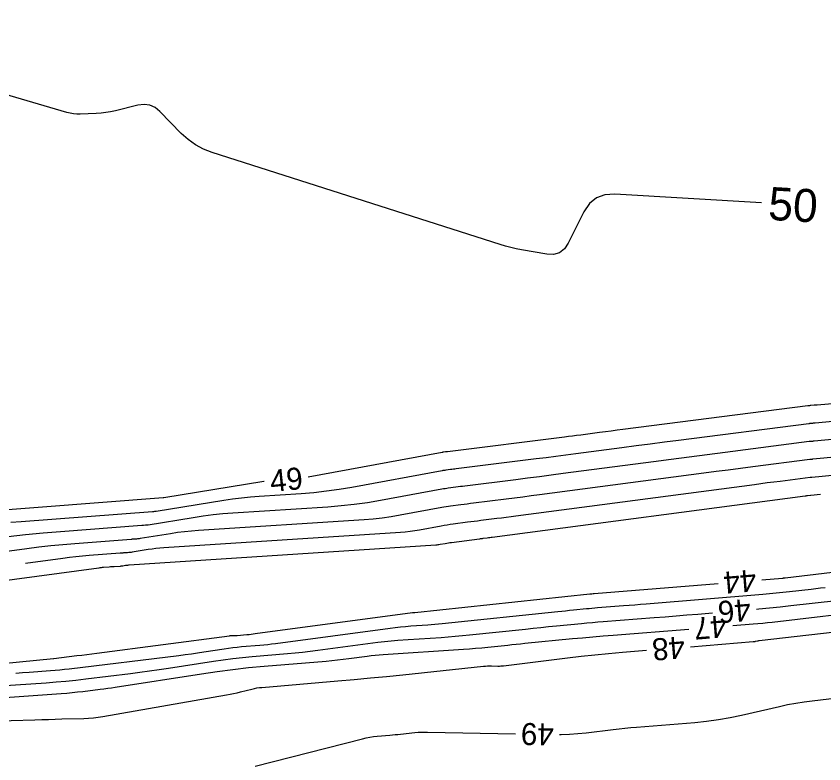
# Model space of a CAD drawing. Extents: x 2384780 to 2405861, y 547869 to 573706.
# Drawn here: x 2396311.9 to 2396385.2, y 552623.9 to 552691.9 of the extents above; entities that cross this region are included whole.
import ezdxf

# ---------------------------------------------------------------- set-up
doc = ezdxf.new("R2010")
doc.units = 0
doc.layers.add('Old_Level_60', color=7, linetype='Continuous')
doc.layers.add('Old_Level_61', color=7, linetype='Continuous')

msp = doc.modelspace()

# ---------------------------------------------------------------- linework, layer by layer
at = {"layer": 'Old_Level_60'}
for points in [[(2396413.53225, 552659.0915), (2396384.55525, 552656.5435), (2396384.53025, 552656.54125), (2396384.505, 552656.539), (2396384.48, 552656.5365), (2396384.45475, 552656.53425), (2396384.373, 552656.5265), (2396384.35525, 552656.525), (2396384.33775, 552656.52325), (2396384.32025, 552656.52175), (2396384.30275, 552656.52025), (2396383.99475, 552656.493), (2396383.92875, 552656.487), (2396383.86275, 552656.48025), (2396383.797, 552656.47275), (2396383.73125, 552656.46475), (2396366.932, 552654.31425), (2396366.40475, 552654.2465), (2396365.8775, 552654.17825), (2396365.3505, 552654.1095), (2396364.8235, 552654.04025), (2396363.102, 552653.81275), (2396362.733, 552653.7645), (2396362.364, 552653.71675), (2396361.99475, 552653.66975), (2396361.62575, 552653.6235), (2396351.01375, 552652.302), (2396350.96475, 552652.29575), (2396350.916, 552652.2895), (2396350.867, 552652.28325), (2396350.81825, 552652.277), (2396350.6585, 552652.25575), (2396350.6245, 552652.25125), (2396350.59025, 552652.246), (2396350.55625, 552652.2405), (2396350.52225, 552652.23425), (2396338.352, 552649.998)], [(2396386.00125, 552655.04775), (2396384.382, 552654.8955), (2396384.32475, 552654.89025), (2396384.2675, 552654.885), (2396384.21, 552654.87975), (2396384.15275, 552654.87475), (2396383.9655, 552654.85825), (2396383.9255, 552654.8545), (2396383.88525, 552654.8505), (2396383.84525, 552654.846), (2396383.80525, 552654.841), (2396371.98825, 552653.32825), (2396370.70375, 552653.16325), (2396369.4195, 552652.997), (2396368.13525, 552652.82925), (2396366.85125, 552652.6605), (2396362.65725, 552652.10675), (2396361.7585, 552651.98875), (2396360.8595, 552651.87275), (2396359.96025, 552651.75825), (2396359.06075, 552651.64525), (2396351.80275, 552650.7415), (2396351.67425, 552650.72525), (2396351.54575, 552650.709), (2396351.41725, 552650.6925), (2396351.289, 552650.6755), (2396350.8695, 552650.62025), (2396350.77975, 552650.60775), (2396350.69025, 552650.59425), (2396350.60075, 552650.57975), (2396350.5115, 552650.56375), (2396342.32025, 552649.05875), (2396341.17525, 552648.8655), (2396340.02625, 552648.706), (2396338.873, 552648.58), (2396337.71575, 552648.4875), (2396333.928, 552648.24075), (2396333.1175, 552648.178), (2396332.309, 552648.096), (2396331.503, 552647.9945), (2396330.699, 552647.87375), (2396324.55025, 552646.87375), (2396324.518, 552646.86875), (2396324.4855, 552646.86475), (2396324.45325, 552646.8615), (2396324.42075, 552646.859), (2396324.31425, 552646.85225), (2396324.2915, 552646.85075), (2396324.26875, 552646.849), (2396324.24575, 552646.8475), (2396324.223, 552646.84575), (2396312.30625, 552645.9415), (2396311.36375, 552645.86325)], [(2396387.5475, 552653.561), (2396384.28375, 552653.2545), (2396384.2405, 552653.2505), (2396384.197, 552653.2465), (2396384.15375, 552653.2425), (2396384.11025, 552653.23875), (2396383.9685, 552653.22625), (2396383.93825, 552653.2235), (2396383.908, 552653.22025), (2396383.87775, 552653.217), (2396383.8475, 552653.21325), (2396376.22675, 552652.23775), (2396374.594, 552652.02775), (2396372.96125, 552651.8165), (2396371.32875, 552651.60325), (2396369.6965, 552651.38875), (2396361.5075, 552650.3075), (2396360.4315, 552650.16625), (2396359.355, 552650.02725), (2396358.2785, 552649.89025), (2396357.2015, 552649.755), (2396352.59175, 552649.181), (2396352.38375, 552649.155), (2396352.1755, 552649.1285), (2396351.9675, 552649.1015), (2396351.75975, 552649.07425), (2396351.0805, 552648.98475), (2396350.935, 552648.9645), (2396350.79, 552648.94275), (2396350.64525, 552648.919), (2396350.50075, 552648.89325), (2396344.9425, 552647.872), (2396343.74925, 552647.67075), (2396342.55175, 552647.50425), (2396341.35, 552647.373), (2396340.14375, 552647.27675), (2396331.53725, 552646.71575), (2396330.6285, 552646.6455), (2396329.7225, 552646.5535), (2396328.81875, 552646.43975), (2396327.9175, 552646.30425), (2396323.832, 552645.64), (2396323.7745, 552645.63125), (2396323.71725, 552645.624), (2396323.6595, 552645.61825), (2396323.60175, 552645.61375), (2396323.4125, 552645.6015), (2396323.372, 552645.599), (2396323.3315, 552645.596), (2396323.291, 552645.59325), (2396323.2505, 552645.59025), (2396315.86975, 552645.03025), (2396314.2895, 552644.89875), (2396312.7115, 552644.74425), (2396311.136, 552644.56675)], [(2396389.09375, 552652.0745), (2396384.1855, 552651.6135), (2396384.15625, 552651.61075), (2396384.12675, 552651.608), (2396384.09725, 552651.60525), (2396384.06775, 552651.60275), (2396383.97175, 552651.59425), (2396383.951, 552651.59225), (2396383.9305, 552651.59025), (2396383.91, 552651.588), (2396383.8895, 552651.5855), (2396378.71875, 552650.9235), (2396377.61075, 552650.781), (2396376.50275, 552650.6375), (2396375.39525, 552650.493), (2396374.28775, 552650.34725), (2396359.36375, 552648.377), (2396358.6075, 552648.27775), (2396357.851, 552648.18), (2396357.09425, 552648.08375), (2396356.3375, 552647.98875), (2396353.38075, 552647.6205), (2396353.093, 552647.5845), (2396352.8055, 552647.54775), (2396352.518, 552647.51075), (2396352.2305, 552647.473), (2396351.2915, 552647.34925), (2396351.0905, 552647.32125), (2396350.88975, 552647.291), (2396350.6895, 552647.25825), (2396350.48975, 552647.22275), (2396346.7075, 552646.52775), (2396345.8955, 552646.39075), (2396345.0805, 552646.2775), (2396344.26275, 552646.18825), (2396343.44175, 552646.12275), (2396328.39825, 552645.142), (2396327.765, 552645.093), (2396327.13375, 552645.029), (2396326.504, 552644.94975), (2396325.87575, 552644.85525), (2396323.11375, 552644.406), (2396323.03125, 552644.39375), (2396322.94875, 552644.38325), (2396322.86575, 552644.375), (2396322.78275, 552644.3685), (2396322.511, 552644.351), (2396322.45275, 552644.34725), (2396322.3945, 552644.34325), (2396322.33625, 552644.339), (2396322.278, 552644.33475), (2396317.17875, 552643.94775), (2396316.087, 552643.857), (2396314.99675, 552643.75025), (2396313.90825, 552643.6275), (2396312.8215, 552643.489), (2396299.51825, 552641.69425)], [(2396334.37575, 552649.58825), (2396334.3485, 552649.58425), (2396325.2685, 552648.1075), (2396325.26125, 552648.1065), (2396325.254, 552648.1055), (2396325.24675, 552648.10475), (2396325.2395, 552648.10425), (2396325.216, 552648.10275), (2396325.21075, 552648.1025), (2396325.20575, 552648.102), (2396325.20075, 552648.10175), (2396325.1955, 552648.10125), (2396308.33925, 552646.82225)], [(2396384.8695, 552648.414), (2396383.98925, 552648.33125), (2396383.9875, 552648.331), (2396383.986, 552648.331), (2396383.9845, 552648.33075), (2396383.983, 552648.33075), (2396383.978, 552648.33025), (2396383.97675, 552648.33025), (2396383.97575, 552648.33), (2396383.97475, 552648.33), (2396383.9735, 552648.32975), (2396383.70225, 552648.295), (2396383.64425, 552648.2875), (2396383.586, 552648.28), (2396383.528, 552648.2725), (2396383.46975, 552648.26475), (2396355.07575, 552644.51575), (2396354.95925, 552644.5005), (2396354.84275, 552644.4855), (2396354.726, 552644.47075), (2396354.6095, 552644.456), (2396354.22825, 552644.4085), (2396354.14675, 552644.39825), (2396354.065, 552644.388), (2396353.9835, 552644.37725), (2396353.90175, 552644.36675), (2396351.3755, 552644.0335), (2396351.232, 552644.0135), (2396351.08875, 552643.992), (2396350.946, 552643.9685), (2396350.80325, 552643.94325), (2396350.33775, 552643.85775), (2396350.238, 552643.84075), (2396350.1375, 552643.827), (2396350.037, 552643.816), (2396349.936, 552643.80775), (2396322.1205, 552641.9945), (2396322.03825, 552641.98825), (2396321.956, 552641.97975), (2396321.87425, 552641.9695), (2396321.79275, 552641.95725), (2396321.5265, 552641.914), (2396321.4695, 552641.9055), (2396321.412, 552641.89825), (2396321.35475, 552641.8925), (2396321.297, 552641.888), (2396320.75325, 552641.85275), (2396320.63675, 552641.84525), (2396320.52025, 552641.83725), (2396320.40375, 552641.82875), (2396320.28725, 552641.82), (2396319.783, 552641.78175), (2396319.675, 552641.77275), (2396319.567, 552641.76225), (2396319.4595, 552641.75025), (2396319.352, 552641.7365), (2396291.19125, 552637.9375)], [(2396379.557, 552640.6695), (2396381.418, 552640.82275), (2396381.4425, 552640.825), (2396381.46725, 552640.82725), (2396381.49175, 552640.82975), (2396381.51625, 552640.8325), (2396381.59625, 552640.842), (2396381.6135, 552640.844), (2396381.63075, 552640.846), (2396381.64775, 552640.848), (2396381.665, 552640.85), (2396397.34675, 552642.722)], [(2396299.1755, 552631.95225), (2396315.253, 552633.51675), (2396315.25375, 552633.51675), (2396315.2545, 552633.51675), (2396315.25525, 552633.517), (2396315.256, 552633.517), (2396315.2585, 552633.51725), (2396315.259, 552633.51725), (2396315.2595, 552633.51725), (2396315.26, 552633.51725), (2396315.2605, 552633.51725), (2396317.36925, 552633.775), (2396317.821, 552633.8305), (2396318.27275, 552633.8875), (2396318.72425, 552633.94525), (2396319.1755, 552634.00425), (2396331.212, 552635.59), (2396331.28025, 552635.59775), (2396331.3485, 552635.6035), (2396331.41725, 552635.60675), (2396331.486, 552635.608), (2396331.7105, 552635.60775), (2396331.75875, 552635.60825), (2396331.80675, 552635.60975), (2396331.855, 552635.6125), (2396331.903, 552635.616), (2396332.79875, 552635.69325), (2396332.99075, 552635.71075), (2396333.18225, 552635.73075), (2396333.37375, 552635.753), (2396333.56475, 552635.7775), (2396347.834, 552637.69125), (2396347.856, 552637.694), (2396347.878, 552637.69625), (2396347.9, 552637.69825), (2396347.922, 552637.7), (2396347.99425, 552637.70475), (2396348.00975, 552637.70575), (2396348.02525, 552637.707), (2396348.0405, 552637.7085), (2396348.056, 552637.71), (2396363.945, 552639.38175), (2396363.962, 552639.3835), (2396363.97875, 552639.38525), (2396363.9955, 552639.387), (2396364.0125, 552639.3885), (2396364.0675, 552639.394), (2396364.07925, 552639.39525), (2396364.091, 552639.39625), (2396364.10275, 552639.39725), (2396364.11475, 552639.39825), (2396364.22575, 552639.40675), (2396364.24975, 552639.40875), (2396364.2735, 552639.4105), (2396364.29725, 552639.4125), (2396364.32125, 552639.4145), (2396375.5705, 552640.34125)], [(2396379.05225, 552637.99675), (2396379.26525, 552638.01525), (2396380.23925, 552638.10775), (2396381.2125, 552638.2085), (2396382.18475, 552638.3175), (2396386.323, 552638.799)], [(2396376.91325, 552636.5), (2396378.7605, 552636.65225), (2396379.194, 552636.68975), (2396379.627, 552636.731), (2396380.05975, 552636.77575), (2396380.492, 552636.82425), (2396390.19875, 552637.9535)], [(2396310.3585, 552631.02), (2396314.568, 552631.3195), (2396315.4695, 552631.3895), (2396316.37, 552631.4705), (2396317.26925, 552631.56325), (2396318.1675, 552631.66725), (2396322.2235, 552632.1625), (2396323.092, 552632.27225), (2396323.95975, 552632.3895), (2396324.82625, 552632.51375), (2396325.69175, 552632.6455), (2396329.76725, 552633.28275), (2396330.6415, 552633.41125), (2396331.5175, 552633.52425), (2396332.3955, 552633.62125), (2396333.2755, 552633.7025), (2396336.485, 552633.96975), (2396337.17225, 552634.03125), (2396337.8585, 552634.1015), (2396338.544, 552634.18025), (2396339.2285, 552634.26775), (2396343.763, 552634.87575), (2396344.677, 552634.9905), (2396345.5925, 552635.08975), (2396346.5095, 552635.1735), (2396347.42825, 552635.2415), (2396350.4315, 552635.43875), (2396351.07475, 552635.484), (2396351.7175, 552635.53575), (2396352.35975, 552635.59375), (2396353.0015, 552635.65825), (2396358.09175, 552636.19375), (2396358.79175, 552636.26675), (2396359.49225, 552636.33875), (2396360.1925, 552636.40925), (2396360.89325, 552636.47875), (2396363.18175, 552636.70375), (2396363.67225, 552636.75075), (2396364.163, 552636.79525), (2396364.654, 552636.83725), (2396365.14525, 552636.87675), (2396369.77325, 552637.23775), (2396370.765, 552637.31575), (2396371.7565, 552637.39475), (2396372.748, 552637.47475), (2396373.7395, 552637.55575), (2396375.066, 552637.66525)], [(2396373.0565, 552634.587), (2396378.77125, 552635.0475), (2396378.824, 552635.05275), (2396378.8765, 552635.05975), (2396378.92875, 552635.06875), (2396378.98075, 552635.07975), (2396379.14975, 552635.11875), (2396379.18625, 552635.1265), (2396379.22275, 552635.13325), (2396379.25925, 552635.139), (2396379.29625, 552635.14375), (2396393.8785, 552636.81)], [(2396305.719, 552629.6155), (2396315.953, 552630.34375), (2396316.4405, 552630.3815), (2396316.92725, 552630.4255), (2396317.4135, 552630.4755), (2396317.89925, 552630.53175), (2396319.48475, 552630.7255), (2396319.8245, 552630.7685), (2396320.1635, 552630.81425), (2396320.50225, 552630.86275), (2396320.84075, 552630.91425), (2396328.66875, 552632.13825), (2396330.08725, 552632.34725), (2396331.509, 552632.53025), (2396332.93375, 552632.68775), (2396334.3615, 552632.8195), (2396340.002, 552633.28925), (2396340.5165, 552633.33525), (2396341.03025, 552633.38775), (2396341.54325, 552633.44675), (2396342.05575, 552633.51225), (2396343.72825, 552633.7365), (2396344.087, 552633.7815), (2396344.44625, 552633.8205), (2396344.80625, 552633.85325), (2396345.16675, 552633.88), (2396352.45675, 552634.3585), (2396353.01075, 552634.39775), (2396353.56425, 552634.44225), (2396354.1175, 552634.49225), (2396354.67025, 552634.54775), (2396356.475, 552634.7375), (2396356.86175, 552634.778), (2396357.2485, 552634.8175), (2396357.6355, 552634.8565), (2396358.0225, 552634.895), (2396362.34575, 552635.31975), (2396363.27225, 552635.4085), (2396364.19925, 552635.4925), (2396365.12675, 552635.572), (2396366.0545, 552635.64675), (2396372.92575, 552636.18275)], [(2396304.935, 552627.71275), (2396313.56, 552627.95725), (2396314.172, 552627.97425), (2396314.784, 552627.99125), (2396315.39575, 552628.008), (2396316.00775, 552628.0245), (2396318.00675, 552628.078), (2396318.43425, 552628.09725), (2396318.8605, 552628.13175), (2396319.285, 552628.182), (2396319.70775, 552628.24775), (2396330.95025, 552630.2035), (2396331.2715, 552630.26275), (2396331.5915, 552630.328), (2396331.91, 552630.39975), (2396332.22725, 552630.47775), (2396333.2615, 552630.743), (2396333.484, 552630.79525), (2396333.708, 552630.838), (2396333.9335, 552630.8715), (2396334.1605, 552630.89575), (2396341.05375, 552631.4865), (2396342.53075, 552631.6165), (2396344.00675, 552631.7535), (2396345.48225, 552631.89725), (2396346.957, 552632.04825), (2396354.26575, 552632.81275), (2396354.448, 552632.829), (2396354.6305, 552632.8395), (2396354.813, 552632.8445), (2396354.996, 552632.84375), (2396355.59375, 552632.832), (2396355.72175, 552632.83175), (2396355.8495, 552632.836), (2396355.977, 552632.845), (2396356.10425, 552632.8585), (2396361.90525, 552633.57975), (2396363.149, 552633.7275), (2396364.394, 552633.86175), (2396365.6405, 552633.98275), (2396366.8885, 552634.09), (2396369.0695, 552634.26575)], [(2396361.1765, 552626.6115), (2396361.33925, 552626.61125), (2396362.09475, 552626.637), (2396362.8485, 552626.68975), (2396363.601, 552626.76975), (2396366.05675, 552627.075), (2396366.5835, 552627.1375), (2396367.1105, 552627.1945), (2396367.63825, 552627.2455), (2396368.1665, 552627.291), (2396373.45675, 552627.71725), (2396374.53, 552627.82325), (2396375.59725, 552627.96825), (2396376.65875, 552628.152), (2396377.714, 552628.37475), (2396381.1515, 552629.16525), (2396381.89, 552629.324), (2396382.632, 552629.46225), (2396383.3775, 552629.57925), (2396384.12675, 552629.6755), (2396386.9105, 552629.99375)], [(2396333.55825, 552623.73875), (2396343.28025, 552626.23125), (2396343.6165, 552626.31025), (2396343.955, 552626.375), (2396344.296, 552626.42575), (2396344.6395, 552626.46225), (2396345.7655, 552626.55875), (2396346.0065, 552626.58), (2396346.24775, 552626.60225), (2396346.48875, 552626.62575), (2396346.7295, 552626.6505), (2396348.0505, 552626.78875), (2396348.33375, 552626.81375), (2396348.61725, 552626.83025), (2396348.90125, 552626.838), (2396349.18575, 552626.83675), (2396357.17725, 552626.6795)]]:
    msp.add_lwpolyline(points, dxfattribs=at)
at = {"layer": 'Old_Level_61'}
for points in [[(2396379.52525, 552674.90825), (2396366.20475, 552675.704), (2396365.30025, 552675.646), (2396364.53, 552675.35575), (2396363.894, 552674.83325), (2396363.392, 552674.07875), (2396361.9715, 552671.23425), (2396361.621, 552670.71525), (2396361.179, 552670.37775), (2396360.64525, 552670.22125), (2396360.01975, 552670.24625), (2396357.7275, 552670.641), (2396357.23825, 552670.734), (2396356.75325, 552670.84375), (2396356.27225, 552670.9705), (2396355.7955, 552671.114), (2396329.65425, 552679.48075), (2396328.87, 552679.784), (2396328.13975, 552680.17475), (2396327.4635, 552680.65325), (2396326.84125, 552681.21875), (2396324.897, 552683.2095), (2396324.46, 552683.565), (2396323.9825, 552683.77825), (2396323.4645, 552683.84925), (2396322.90575, 552683.77775), (2396320.85775, 552683.274), (2396320.42725, 552683.1795), (2396319.99375, 552683.10675), (2396319.55725, 552683.05575), (2396319.1175, 552683.02675), (2396317.67575, 552682.9675), (2396317.3685, 552682.96725), (2396317.064, 552682.992), (2396316.76275, 552683.0415), (2396316.46475, 552683.11625), (2396286.665, 552691.86475)], [(2396392.17725, 552650.73225), (2396384.08725, 552649.97225), (2396384.072, 552649.971), (2396384.0565, 552649.9695), (2396384.041, 552649.968), (2396384.0255, 552649.96675), (2396383.97475, 552649.96225), (2396383.964, 552649.96125), (2396383.95325, 552649.96025), (2396383.94225, 552649.959), (2396383.9315, 552649.9575), (2396381.2105, 552649.60925), (2396380.6275, 552649.53425), (2396380.0445, 552649.45875), (2396379.4615, 552649.38275), (2396378.87875, 552649.306), (2396357.21975, 552646.44625), (2396356.78325, 552646.38925), (2396356.34675, 552646.33275), (2396355.91025, 552646.27725), (2396355.4735, 552646.22225), (2396354.04675, 552646.04475), (2396353.741, 552646.00625), (2396353.43525, 552645.9675), (2396353.12975, 552645.928), (2396352.82425, 552645.888), (2396351.53925, 552645.7185), (2396351.26425, 552645.6805), (2396350.98975, 552645.639), (2396350.71575, 552645.594), (2396350.44225, 552645.5455), (2396348.4615, 552645.1815), (2396348.036, 552645.10975), (2396347.60925, 552645.0505), (2396347.181, 552645.0035), (2396346.751, 552644.96925), (2396325.25925, 552643.56825), (2396324.90175, 552643.5405), (2396324.545, 552643.5045), (2396324.189, 552643.45975), (2396323.83425, 552643.40625), (2396322.3955, 552643.17225), (2396322.288, 552643.15625), (2396322.18025, 552643.14275), (2396322.072, 552643.13175), (2396321.96375, 552643.12325), (2396321.60925, 552643.1005), (2396321.53325, 552643.0955), (2396321.45725, 552643.09025), (2396321.3815, 552643.08475), (2396321.3055, 552643.079), (2396318.48775, 552642.86525), (2396317.88425, 552642.815), (2396317.282, 552642.75625), (2396316.6805, 552642.68825), (2396316.07975, 552642.61175), (2396312.69425, 552642.155)], [(2396311.82225, 552632.1905), (2396312.421, 552632.239), (2396313.01975, 552632.2835), (2396314.977, 552632.42275), (2396315.39625, 552632.45525), (2396315.81475, 552632.493), (2396316.233, 552632.53625), (2396316.6505, 552632.5845), (2396326.624, 552633.8025), (2396327.19125, 552633.87425), (2396327.75775, 552633.95075), (2396328.3235, 552634.032), (2396328.88875, 552634.118), (2396330.73375, 552634.4065), (2396331.12975, 552634.46475), (2396331.52625, 552634.51575), (2396331.924, 552634.55975), (2396332.32225, 552634.5965), (2396333.97925, 552634.7345), (2396334.334, 552634.76625), (2396334.68825, 552634.8025), (2396335.042, 552634.84325), (2396335.3955, 552634.88825), (2396345.7985, 552636.2835), (2396346.2665, 552636.34225), (2396346.73525, 552636.393), (2396347.20475, 552636.43575), (2396347.675, 552636.47075), (2396349.21275, 552636.57175), (2396349.54225, 552636.595), (2396349.87125, 552636.6215), (2396350.20025, 552636.651), (2396350.52875, 552636.684), (2396361.01825, 552637.78775), (2396361.377, 552637.82525), (2396361.7355, 552637.862), (2396362.094, 552637.898), (2396362.45275, 552637.93375), (2396363.62475, 552638.04875), (2396363.87575, 552638.073), (2396364.127, 552638.09575), (2396364.3785, 552638.11725), (2396364.63, 552638.1375), (2396366.9995, 552638.32225), (2396367.50725, 552638.36225), (2396368.015, 552638.40275), (2396368.52275, 552638.44375), (2396369.03025, 552638.48525), (2396379.647, 552639.35975), (2396380.25025, 552639.412), (2396380.853, 552639.46925), (2396381.45525, 552639.53175), (2396382.057, 552639.599), (2396384.02175, 552639.82775), (2396384.4425, 552639.87675), (2396384.8635, 552639.92625), (2396385.2845, 552639.976)]]:
    msp.add_lwpolyline(points, dxfattribs=at)

# ---------------------------------------------------------------- texts
at = {"layer": 'Old_Level_60'}
for s, rotation, p in [('49', 5.8846306, (2396334.99675, 552648.62225)), ('44', 184.7090639, (2396378.957, 552641.6235)), ('46', 184.7551028, (2396378.4515, 552638.9485)), ('47', 184.5491389, (2396376.26875, 552637.44925)), ('48', 184.6064639, (2396372.4815, 552635.544)), ('49', 179.0254361, (2396360.674, 552627.61475))]:
    msp.add_text(s, height=2, rotation=rotation, dxfattribs=at).set_placement(p)
at = {"layer": 'Old_Level_61'}
msp.add_text('50', height=3, rotation=356.5805389, dxfattribs=at).set_placement((2396380.07275, 552673.37275))

doc.saveas('drawing.dxf')
